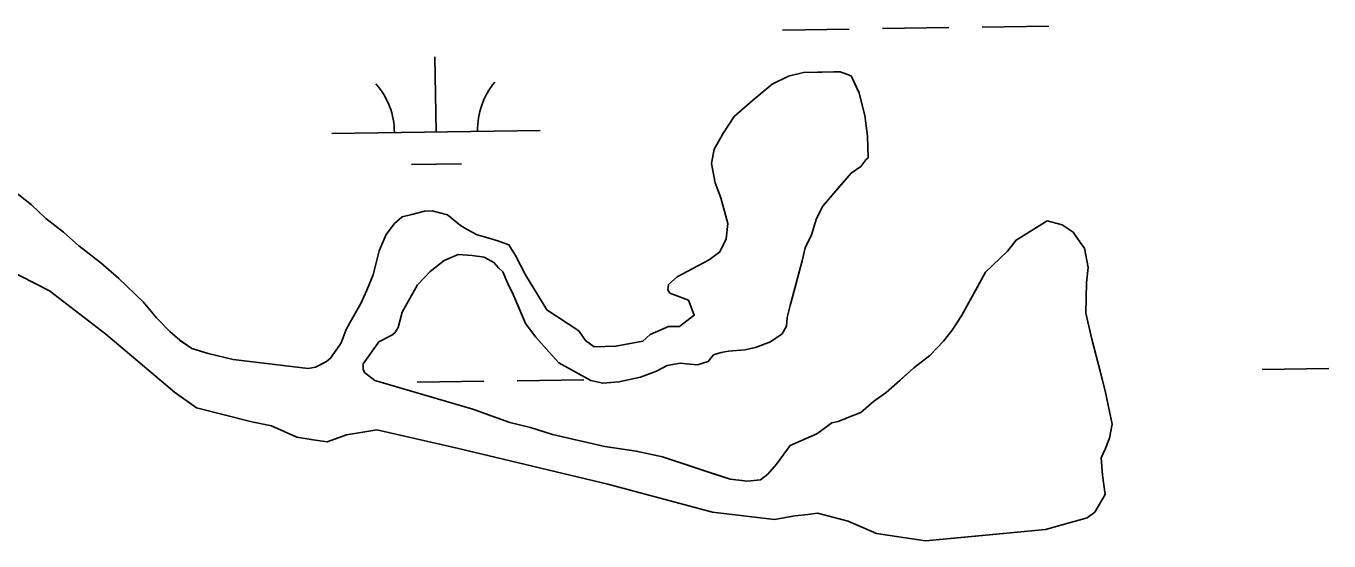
# Model space of a CAD drawing. Extents: x 3807117 to 3845308, y 337856 to 363736.
# Drawn here: x 3834875 to 3835500, y 356001 to 356248 of the extents above; entities that cross this region are included whole.
import ezdxf

# ---------------------------------------------------------------- set-up
doc = ezdxf.new("R2010")
doc.units = 0
doc.layers.add('V-TOPO-SHOR', color=7, linetype='Continuous')
doc.layers.add('V-WETL-SWMP', color=7, linetype='Continuous')

msp = doc.modelspace()

# ---------------------------------------------------------------- linework, layer by layer
at = {"layer": 'V-TOPO-SHOR'}
for points in [[(3835278.66, 356195.27), (3835277.4, 356205.12), (3835274.56, 356215.96), (3835270.73, 356224.19), (3835265.49, 356226.15), (3835262.38, 356226.08), (3835254.58, 356225.91), (3835247.83, 356225.75), (3835240.6, 356224.03), (3835232.89, 356220.22), (3835223.2, 356212.2), (3835214.53, 356204.73), (3835209.52, 356196.83), (3835205.02, 356188.93), (3835203.61, 356182.14), (3835205.38, 356172.83), (3835208.14, 356165.62), (3835211.54, 356153.23), (3835210.67, 356145.93), (3835207.69, 356139.63), (3835202.58, 356135.88), (3835187.18, 356127.73), (3835183.11, 356124), (3835182.65, 356121.39), (3835183.72, 356119.86), (3835190.01, 356117.4), (3835192.63, 356116.43), (3835195.39, 356109.21), (3835188.24, 356103.85), (3835183.05, 356103.74), (3835180.47, 356102.64), (3835174.3, 356099.9), (3835170.74, 356096.7)], [(3835177.29, 356082.3), (3835182.43, 356085.02), (3835188.64, 356086.2), (3835193.33, 356085.78), (3835196.97, 356085.35), (3835202.13, 356087.02), (3835204.66, 356090.2), (3835208.27, 356091.32), (3835211.89, 356091.92), (3835219.67, 356092.61), (3835224.84, 356093.77), (3835232.05, 356096.53), (3835237.68, 356100.3), (3835239.68, 356103.98), (3835240.1, 356108.15), (3835241.53, 356113.89), (3835243.93, 356122.78), (3835245.84, 356130.1), (3835247.28, 356135.33), (3835248.7, 356141.6), (3835251.68, 356147.9), (3835254.09, 356155.75), (3835257.08, 356161.53), (3835260.62, 356165.77), (3835265.18, 356171.07), (3835270.75, 356177.43), (3835275.35, 356180.65), (3835277.88, 356183.83), (3835278.9, 356184.89), (3835278.66, 356195.27)], [(3835009.93, 356083.57), (3834973.99, 356088.01), (3834961.95, 356090.86), (3834954.09, 356093.29), (3834948.28, 356097.32), (3834943.5, 356101.37), (3834937.1, 356107.99), (3834930.69, 356115.66), (3834918.98, 356126.84), (3834910.48, 356134.45), (3834899.89, 356142.54), (3834892.46, 356149.14), (3834883.98, 356155.71), (3834877.06, 356162.32), (3834868.06, 356169.41)], [(3835170.74, 356096.7), (3835157.8, 356094.33), (3835147.41, 356094.1), (3835143.19, 356097.12), (3835139.96, 356101.72), (3835124.67, 356111.77), (3835114.41, 356128.68), (3835109.53, 356137.92), (3835106.29, 356143.05), (3835101.06, 356145.01), (3835096.34, 356146.46), (3835091.12, 356147.9), (3835086.38, 356150.39), (3835083.22, 356152.4), (3835076.87, 356157.45), (3835073.21, 356158.41), (3835069.55, 356159.36), (3835065.92, 356159.28), (3835059.72, 356157.58), (3835055.07, 356156.44), (3835051.5, 356153.24), (3835047.47, 356147.95), (3835044.01, 356140.08), (3835041.15, 356128.59), (3835038.2, 356121.24), (3835035.23, 356114.94), (3835030.73, 356107.05), (3835028.24, 356102.31), (3835025.78, 356096.02), (3835023.77, 356092.86), (3835020.75, 356088.63), (3835018.71, 356087.03), (3835016.66, 356085.94), (3835013.57, 356084.32), (3835009.93, 356083.57)], [(3835254.62, 356014.21), (3835269.27, 356010.38), (3835282.92, 356004.45), (3835306.41, 356000.82), (3835328.73, 356002.89), (3835364.02, 356006.29), (3835384.17, 356011.95), (3835387.75, 356014.63), (3835392.76, 356023.06), (3835391.51, 356032.39), (3835390.8, 356040.7), (3835392.79, 356044.91), (3835394.75, 356050.15), (3835396.16, 356056.94), (3835392.67, 356072.99), (3835390.38, 356082.3), (3835386.39, 356097.81), (3835383.51, 356110.23), (3835383.7, 356124.79), (3835384.57, 356132.1), (3835382.8, 356141.41), (3835381.2, 356143.46), (3835377.43, 356149.1), (3835372.15, 356152.62), (3835364.82, 356154.53), (3835349.95, 356145.35), (3835345.91, 356140.06), (3835335.21, 356129.94), (3835331.22, 356122.57), (3835323.73, 356108.88), (3835319.2, 356102.01), (3835315.16, 356096.72), (3835308.56, 356089.81), (3835300.89, 356083.91), (3835294.26, 356078.04), (3835287.63, 356072.17), (3835281.49, 356067.87), (3835275.37, 356062.53), (3835269.7, 356060.32), (3835264.55, 356058.12), (3835261.44, 356057.54), (3835257.86, 356054.85), (3835254.28, 356052.2)], [(3835177.29, 356082.3), (3835169.56, 356079.53), (3835159.23, 356077.22), (3835151.45, 356076.52), (3835145.7, 356077.95), (3835139.39, 356081.45), (3835130.44, 356086.44), (3835125.65, 356091.53), (3835119.25, 356098.66), (3835114.42, 356105.3), (3835111.13, 356113.02), (3835108.39, 356119.19), (3835105.67, 356124.85), (3835103.47, 356130), (3835101.35, 356132.03), (3835099.21, 356134.58), (3835094.48, 356137.07), (3835088.74, 356137.98), (3835081.98, 356138.34), (3835075.29, 356135.59), (3835068.65, 356130.25), (3835062.56, 356123.87), (3835055.06, 356110.71), (3835053.15, 356103.4), (3835051.65, 356100.76), (3835050.12, 356099.69), (3835043.96, 356096.43), (3835036.4, 356085.87), (3835036.46, 356083.27), (3835037.02, 356081.73), (3835042.04, 356077.91)], [(3834857.38, 356135.34), (3834885.81, 356120.88), (3834912.82, 356100.16), (3834945.72, 356072.28), (3834956.3, 356064.71), (3834982.99, 356058.03), (3834992.4, 356056.16), (3835004.5, 356050.71), (3835012.33, 356049.33), (3835019.12, 356048.44), (3835025.31, 356050.66), (3835028.41, 356051.77), (3835036.19, 356052.99), (3835042.93, 356054.18), (3835082.17, 356045.18), (3835153.86, 356028.07), (3835204.12, 356014.63), (3835233.87, 356011.14), (3835243.72, 356012.93), (3835249.95, 356013.59)], [(3835254.28, 356052.2), (3835241.39, 356046.7), (3835234.83, 356037.71), (3835230.77, 356032.93), (3835227.19, 356030.25), (3835220.96, 356029.58), (3835212.62, 356030.44), (3835203.7, 356033.36), (3835180.1, 356041.15), (3835167.55, 356043.99), (3835152.41, 356046.25), (3835139.85, 356049.09), (3835127.3, 356051.93), (3835116.81, 356055.33), (3835106.87, 356057.71), (3835100.05, 356060.16), (3835089.03, 356064.07), (3835042.04, 356077.91)], [(3835249.95, 356013.59), (3835254.62, 356014.21)]]:
    msp.add_lwpolyline(points, dxfattribs=at)
at = {"layer": 'V-WETL-SWMP'}
for p, q in [((3835237.74, 356246.19), (3835269.74, 356246.67)), ((3835285.74, 356246.91), (3835317.73, 356247.39)), ((3835333.73, 356247.63), (3835365.73, 356248.11)), ((3835071.39, 356197.27), (3835070.85, 356233.26)), ((3835021.4, 356196.52), (3835121.39, 356198.02)), ((3835059.62, 356181.66), (3835083.62, 356182.02)), ((3835468.21, 356083.13), (3835500.21, 356083.61)), ((3835045.79, 356076.8), (3835046.35, 356076.81)), ((3835062.35, 356077.05), (3835094.34, 356077.53)), ((3835110.34, 356077.77), (3835142.34, 356078.25))]:
    msp.add_line(p, q, dxfattribs=at)
for points in [[(3835254.28, 356052.2), (3835241.39, 356046.7), (3835234.83, 356037.71), (3835230.77, 356032.93), (3835227.19, 356030.25), (3835220.96, 356029.59), (3835212.62, 356030.44), (3835180.1, 356041.15), (3835167.55, 356043.99), (3835152.41, 356046.25), (3835127.3, 356051.93), (3835116.81, 356055.33), (3835106.87, 356057.71), (3835089.03, 356064.07), (3835042.04, 356077.91), (3835037.02, 356081.73), (3835036.46, 356083.27), (3835036.4, 356085.87), (3835043.96, 356096.43), (3835050.12, 356099.69), (3835051.65, 356100.76), (3835053.15, 356103.4), (3835055.06, 356110.71), (3835062.56, 356123.87), (3835068.65, 356130.25), (3835075.29, 356135.59), (3835081.98, 356138.34), (3835088.74, 356137.98), (3835094.48, 356137.07), (3835099.21, 356134.58), (3835101.35, 356132.03), (3835103.47, 356130), (3835105.67, 356124.85), (3835108.39, 356119.2), (3835114.42, 356105.3), (3835119.25, 356098.66), (3835125.65, 356091.53), (3835130.44, 356086.44), (3835145.7, 356077.95), (3835151.45, 356076.52), (3835159.23, 356077.22), (3835169.56, 356079.53), (3835177.3, 356082.3), (3835182.43, 356085.02), (3835188.64, 356086.2), (3835193.33, 356085.78), (3835196.97, 356085.35), (3835202.13, 356087.02), (3835204.66, 356090.2), (3835208.27, 356091.32), (3835211.89, 356091.92), (3835219.67, 356092.62), (3835224.84, 356093.77), (3835232.05, 356096.53), (3835237.68, 356100.3), (3835239.68, 356103.98), (3835240.1, 356108.15), (3835241.53, 356113.9), (3835247.28, 356135.33), (3835248.7, 356141.6), (3835251.67, 356147.9), (3835254.09, 356155.75), (3835257.08, 356161.53), (3835260.62, 356165.77), (3835270.75, 356177.43), (3835275.35, 356180.65), (3835277.88, 356183.83), (3835278.9, 356184.89), (3835278.66, 356195.27), (3835277.4, 356205.12), (3835274.56, 356215.97), (3835270.73, 356224.19), (3835265.49, 356226.15), (3835247.83, 356225.75), (3835240.6, 356224.03), (3835232.89, 356220.22), (3835223.2, 356212.21), (3835214.53, 356204.73), (3835209.52, 356196.83), (3835205.02, 356188.93), (3835203.61, 356182.14), (3835205.38, 356172.83), (3835208.15, 356165.62), (3835211.54, 356153.23), (3835210.67, 356145.93), (3835207.69, 356139.63), (3835202.58, 356135.88), (3835187.18, 356127.73), (3835183.11, 356124), (3835182.65, 356121.4), (3835183.72, 356119.86), (3835192.63, 356116.42), (3835195.39, 356109.21), (3835188.24, 356103.85), (3835183.05, 356103.74), (3835174.3, 356099.9), (3835170.73, 356096.7), (3835157.8, 356094.33), (3835147.41, 356094.1), (3835143.19, 356097.12), (3835139.96, 356101.72)], [(3835139.96, 356101.72), (3835124.67, 356111.77), (3835114.41, 356128.68), (3835109.53, 356137.93), (3835106.29, 356143.05), (3835101.05, 356145.01), (3835096.34, 356146.46), (3835091.12, 356147.9), (3835086.38, 356150.39), (3835083.22, 356152.4), (3835076.87, 356157.45), (3835069.55, 356159.36), (3835065.92, 356159.28), (3835059.72, 356157.58), (3835055.07, 356156.44), (3835051.5, 356153.24), (3835047.47, 356147.95), (3835044.01, 356140.08), (3835041.15, 356128.59), (3835038.2, 356121.24), (3835035.23, 356114.94), (3835030.73, 356107.04), (3835028.24, 356102.31), (3835025.78, 356096.02), (3835023.77, 356092.86), (3835020.75, 356088.63), (3835018.71, 356087.03), (3835013.58, 356084.31), (3835009.93, 356083.57), (3834973.99, 356088.01), (3834961.95, 356090.86), (3834954.09, 356093.29), (3834948.27, 356097.32), (3834943.5, 356101.37), (3834937.1, 356107.99), (3834930.69, 356115.66), (3834918.98, 356126.84), (3834910.48, 356134.45), (3834899.89, 356142.54), (3834892.46, 356149.14), (3834883.98, 356155.71), (3834877.06, 356162.32), (3834868.06, 356169.41)], [(3834857.38, 356135.33), (3834885.81, 356120.88), (3834912.82, 356100.16), (3834945.72, 356072.28), (3834956.3, 356064.71), (3834982.99, 356058.03), (3834992.4, 356056.16), (3835004.5, 356050.71), (3835012.33, 356049.32), (3835019.12, 356048.44), (3835028.41, 356051.77), (3835036.19, 356052.99), (3835042.93, 356054.18), (3835082.17, 356045.18), (3835153.86, 356028.07), (3835204.12, 356014.63), (3835233.87, 356011.14), (3835243.72, 356012.92), (3835249.95, 356013.59), (3835254.62, 356014.21), (3835269.27, 356010.38), (3835282.92, 356004.45), (3835306.41, 356000.82), (3835364.02, 356006.29), (3835384.17, 356011.94), (3835387.75, 356014.63), (3835392.76, 356023.06), (3835391.51, 356032.39), (3835390.8, 356040.7), (3835392.79, 356044.91), (3835394.75, 356050.15), (3835396.16, 356056.94), (3835392.67, 356072.99), (3835386.39, 356097.81), (3835383.51, 356110.23), (3835383.7, 356124.79), (3835384.57, 356132.1), (3835382.8, 356141.42), (3835381.2, 356143.46), (3835377.43, 356149.1), (3835372.15, 356152.62), (3835364.82, 356154.53), (3835349.95, 356145.35), (3835345.91, 356140.06), (3835335.21, 356129.94), (3835323.73, 356108.87), (3835319.2, 356102.01), (3835315.16, 356096.72), (3835308.56, 356089.81), (3835300.89, 356083.91), (3835287.63, 356072.17), (3835281.49, 356067.87), (3835275.37, 356062.53), (3835269.7, 356060.32), (3835264.55, 356058.13), (3835261.44, 356057.54), (3835254.28, 356052.2)]]:
    msp.add_lwpolyline(points, dxfattribs=at)
for centre, start, end in [((3835016.15, 356196.91), 0.08653, 41.63019), ((3835126.62, 356198.57), 140.08653, 181.63019)]:
    msp.add_arc(centre, 35.25, start, end, dxfattribs=at)

doc.saveas('drawing.dxf')
